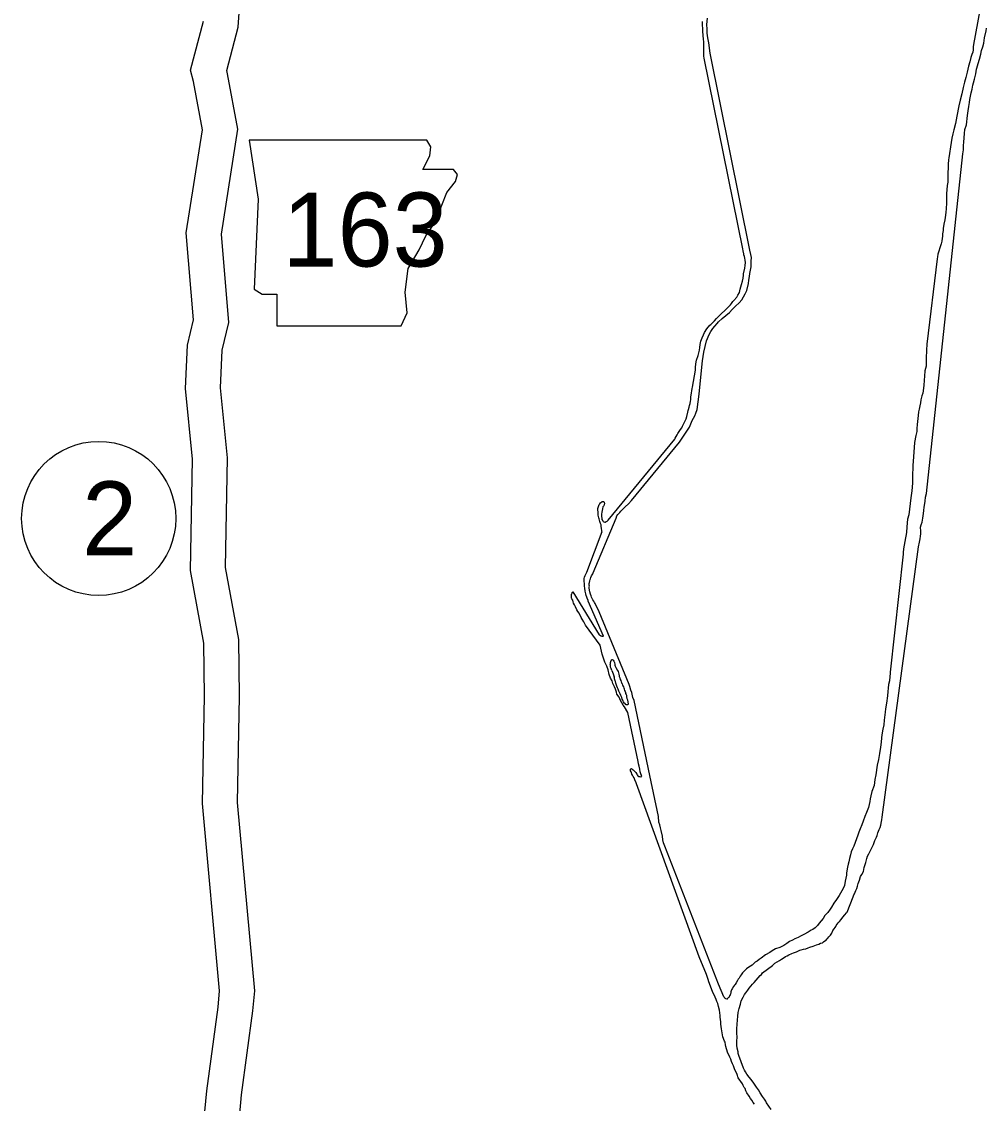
# Model space of a CAD drawing. Extents: x -939622 to -934222, y 1383701 to 1385301.
# Drawn here: x -935766.33 to -935741.54, y 1384463.54 to 1384491.33 of the extents above; entities that cross this region are included whole.
import ezdxf

# ---------------------------------------------------------------- set-up
doc = ezdxf.new("R2010")
doc.units = 0
for name, color, linetype in [('Level 10', 7, 'Continuous'), ('Level 21', 7, 'Continuous'), ('Level 27', 7, 'Continuous'), ('Level 9', 7, 'Continuous')]:
    doc.layers.add(name, color=color, linetype=linetype)

msp = doc.modelspace()

# ---------------------------------------------------------------- linework, layer by layer
at = {"layer": 'Level 10'}
for points in [[(-935760.722, 1384463.278), (-935760.676, 1384463.765), (-935760.386, 1384465.919), (-935760.34, 1384466.438), (-935760.78, 1384471.276), (-935760.728, 1384473.997), (-935760.744, 1384475.458), (-935761.09, 1384477.306), (-935761.041, 1384480.129), (-935761.219, 1384481.925), (-935761.171, 1384482.889), (-935761.004, 1384483.601), (-935761.193, 1384485.873), (-935760.77, 1384488.564), (-935761.035, 1384489.987), (-935761.059, 1384490.078), (-935760.763, 1384491.191), (-935760.672, 1384492.548)], [(-935761.621, 1384463.338), (-935761.57, 1384463.868), (-935761.281, 1384466.019), (-935761.243, 1384466.438), (-935761.681, 1384471.244), (-935761.628, 1384474.001), (-935761.643, 1384475.369), (-935761.991, 1384477.231), (-935761.941, 1384480.092), (-935762.121, 1384481.903), (-935762.066, 1384483.015), (-935761.912, 1384483.668), (-935762.098, 1384485.906), (-935761.683, 1384488.551), (-935761.915, 1384489.793), (-935761.989, 1384490.082), (-935761.655, 1384491.338)]]:
    msp.add_lwpolyline(points, dxfattribs=at)
at = {"layer": 'Level 21'}
msp.add_lwpolyline([(-935760.481, 1384488.288), (-935760.253, 1384486.765), (-935760.354, 1384484.456), (-935760.151, 1384484.329), (-935759.771, 1384484.329), (-935759.771, 1384483.517), (-935756.573, 1384483.517), (-935756.421, 1384483.847), (-935756.472, 1384484.38), (-935756.395, 1384484.989), (-935756.116, 1384485.471), (-935755.939, 1384485.826), (-935755.685, 1384486.207), (-935755.533, 1384486.613), (-935755.406, 1384486.943), (-935755.177, 1384487.222), (-935755.127, 1384487.4), (-935755.228, 1384487.527), (-935756.015, 1384487.527), (-935755.837, 1384487.882), (-935755.812, 1384488.11), (-935755.917, 1384488.286)], close=True, dxfattribs=at)
at = {"layer": 'Level 27'}
msp.add_circle((-935764.348, 1384478.568), 1.98, dxfattribs=at)
at = {"layer": 'Level 9'}
for points in [[(-935741.483, 1384492.839), (-935741.87, 1384490.739), (-935741.879, 1384490.681), (-935741.879, 1384490.606), (-935741.887, 1384490.542), (-935741.911, 1384490.481), (-935741.938, 1384490.41), (-935741.968, 1384490.3), (-935741.995, 1384490.187), (-935742.029, 1384490.029), (-935742.067, 1384489.898), (-935742.103, 1384489.772), (-935742.138, 1384489.638), (-935742.172, 1384489.477), (-935742.209, 1384489.312)], [(-935748.418, 1384466.603), (-935749.799, 1384470.151), (-935749.834, 1384470.236), (-935749.856, 1384470.316), (-935749.864, 1384470.409), (-935749.895, 1384470.549), (-935749.908, 1384470.621), (-935749.927, 1384470.698), (-935749.951, 1384470.769), (-935749.965, 1384470.913), (-935750.19, 1384471.97), (-935750.588, 1384473.889), (-935750.619, 1384473.969), (-935750.653, 1384474.099), (-935750.671, 1384474.156), (-935750.696, 1384474.251), (-935750.71, 1384474.28), (-935750.72, 1384474.304), (-935751.491, 1384476.167), (-935751.579, 1384476.364), (-935751.595, 1384476.384), (-935751.608, 1384476.408), (-935751.625, 1384476.44), (-935751.648, 1384476.481), (-935751.667, 1384476.51), (-935751.681, 1384476.543), (-935751.695, 1384476.581), (-935751.715, 1384476.625), (-935751.727, 1384476.679), (-935751.741, 1384476.78), (-935751.742, 1384476.801), (-935751.74, 1384476.826), (-935751.745, 1384476.858), (-935751.741, 1384476.898), (-935751.737, 1384476.925), (-935751.727, 1384476.965), (-935751.719, 1384477.001), (-935751.714, 1384477.02), (-935751.701, 1384477.053), (-935751.688, 1384477.09), (-935751.672, 1384477.121), (-935751.655, 1384477.146), (-935751.641, 1384477.171), (-935751.05, 1384478.574), (-935751.035, 1384478.635), (-935751.007, 1384478.67), (-935750.961, 1384478.72), (-935750.93, 1384478.758), (-935750.864, 1384478.821), (-935750.816, 1384478.869), (-935750.732, 1384478.943), (-935750.656, 1384479.028), (-935749.427, 1384480.524), (-935749.171, 1384480.914), (-935749.095, 1384481.08), (-935749.032, 1384481.201), (-935749.003, 1384481.271), (-935748.966, 1384481.37), (-935748.92, 1384481.763), (-935748.873, 1384482.193), (-935748.832, 1384482.62), (-935748.801, 1384482.835), (-935748.732, 1384483.128), (-935748.662, 1384483.291), (-935748.621, 1384483.371), (-935748.568, 1384483.449), (-935748.52, 1384483.506), (-935748.455, 1384483.579), (-935748.418, 1384483.62), (-935748.326, 1384483.7), (-935748.231, 1384483.777), (-935748.136, 1384483.86), (-935748.071, 1384483.933), (-935747.985, 1384484.018), (-935747.893, 1384484.107), (-935747.822, 1384484.18), (-935747.74, 1384484.335), (-935747.694, 1384484.425), (-935747.655, 1384484.604), (-935747.644, 1384484.686), (-935747.628, 1384484.78), (-935747.617, 1384484.856), (-935747.6, 1384484.944), (-935747.584, 1384485.032), (-935747.581, 1384485.108), (-935747.582, 1384485.18), (-935747.578, 1384485.268), (-935747.588, 1384485.345), (-935747.614, 1384485.458), (-935748.636, 1384490.521), (-935748.673, 1384490.787), (-935748.698, 1384490.913), (-935748.713, 1384491.035), (-935748.715, 1384491.138), (-935748.718, 1384491.258), (-935748.702, 1384491.415)], [(-935751.339, 1384478.475), (-935751.336, 1384478.475), (-935751.306, 1384478.486), (-935751.28, 1384478.502), (-935751.257, 1384478.527), (-935749.542, 1384480.605), (-935749.534, 1384480.633), (-935749.512, 1384480.67), (-935749.481, 1384480.714), (-935749.465, 1384480.748), (-935749.429, 1384480.804), (-935749.398, 1384480.851), (-935749.365, 1384480.898), (-935749.346, 1384480.938), (-935749.321, 1384480.987), (-935749.283, 1384481.058), (-935749.256, 1384481.126), (-935749.236, 1384481.19), (-935749.211, 1384481.297), (-935749.202, 1384481.342), (-935749.194, 1384481.364), (-935749.176, 1384481.428), (-935749.166, 1384481.471), (-935749.151, 1384481.52), (-935749.145, 1384481.58), (-935749.137, 1384481.614), (-935749.13, 1384481.695), (-935749.126, 1384481.735), (-935749.098, 1384481.908), (-935749.088, 1384481.938), (-935749.011, 1384482.376), (-935749.009, 1384482.442), (-935749.002, 1384482.542), (-935748.986, 1384482.636), (-935748.947, 1384482.756), (-935748.914, 1384482.887), (-935748.9, 1384482.96), (-935748.892, 1384483.032), (-935748.878, 1384483.12), (-935748.844, 1384483.209), (-935748.809, 1384483.287), (-935748.779, 1384483.345), (-935748.721, 1384483.439), (-935748.641, 1384483.533), (-935748.618, 1384483.549), (-935748.527, 1384483.647), (-935748.47, 1384483.704), (-935748.465, 1384483.714), (-935748.447, 1384483.73), (-935748.153, 1384484.013), (-935748.11, 1384484.054), (-935748.09, 1384484.085), (-935748.054, 1384484.138), (-935748.026, 1384484.17), (-935747.955, 1384484.252), (-935747.924, 1384484.301), (-935747.886, 1384484.37), (-935747.863, 1384484.455), (-935747.831, 1384484.58), (-935747.805, 1384484.663), (-935747.791, 1384484.736), (-935747.783, 1384484.817), (-935747.776, 1384484.854), (-935747.744, 1384485), (-935747.735, 1384485.064), (-935747.727, 1384485.139), (-935747.737, 1384485.205), (-935747.748, 1384485.253), (-935747.753, 1384485.295), (-935747.768, 1384485.342), (-935747.775, 1384485.369), (-935747.791, 1384485.44), (-935747.799, 1384485.491), (-935747.799, 1384485.494), (-935748.794, 1384490.387), (-935748.8, 1384490.441), (-935748.803, 1384490.504), (-935748.803, 1384490.573), (-935748.798, 1384490.706), (-935748.8, 1384490.808), (-935748.81, 1384490.88), (-935748.818, 1384490.976), (-935748.827, 1384491.087), (-935748.835, 1384491.306), (-935748.833, 1384491.33)], [(-935744.958, 1384468.848), (-935744.943, 1384468.897), (-935744.929, 1384468.928), (-935744.91, 1384468.968), (-935744.894, 1384469.008), (-935744.867, 1384469.067), (-935744.852, 1384469.122), (-935744.829, 1384469.189), (-935744.797, 1384469.278), (-935744.769, 1384469.37), (-935744.742, 1384469.425), (-935744.7, 1384469.5), (-935744.679, 1384469.603), (-935744.653, 1384469.68), (-935744.637, 1384469.732), (-935744.622, 1384469.796), (-935744.612, 1384469.833), (-935744.591, 1384469.894), (-935744.561, 1384469.953), (-935744.518, 1384470.042), (-935744.485, 1384470.104), (-935744.442, 1384470.194), (-935744.402, 1384470.292), (-935744.364, 1384470.381), (-935744.349, 1384470.424), (-935744.325, 1384470.495), (-935744.29, 1384470.578), (-935744.266, 1384470.633), (-935744.251, 1384470.694), (-935744.232, 1384470.785), (-935744.225, 1384470.825), (-935744.217, 1384470.895), (-935743.279, 1384477.843), (-935743.254, 1384477.956), (-935743.241, 1384478.044), (-935743.229, 1384478.114), (-935743.226, 1384478.174), (-935743.227, 1384478.244), (-935743.229, 1384478.34), (-935743.211, 1384478.407), (-935743.191, 1384478.471), (-935743.172, 1384478.572), (-935743.166, 1384478.632), (-935743.154, 1384478.699), (-935743.146, 1384478.775), (-935743.136, 1384478.862), (-935743.119, 1384478.954), (-935743.113, 1384479.011), (-935743.1, 1384479.114), (-935743.081, 1384479.208), (-935742.141, 1384487.931), (-935742.128, 1384488.034), (-935742.125, 1384488.148), (-935742.117, 1384488.233), (-935742.111, 1384488.342), (-935742.105, 1384488.454), (-935742.089, 1384488.557), (-935742.05, 1384488.676), (-935742.021, 1384488.922), (-935742.008, 1384489.034), (-935741.993, 1384489.152), (-935741.971, 1384489.252), (-935741.96, 1384489.331), (-935741.944, 1384489.416), (-935741.93, 1384489.504), (-935741.908, 1384489.596), (-935741.883, 1384489.693), (-935741.868, 1384489.76), (-935741.846, 1384489.852), (-935741.814, 1384489.992), (-935741.799, 1384490.044), (-935741.79, 1384490.105), (-935741.785, 1384490.135), (-935741.747, 1384490.254), (-935741.713, 1384490.361), (-935741.684, 1384490.495), (-935741.662, 1384490.59), (-935741.628, 1384490.685), (-935741.608, 1384490.779), (-935741.585, 1384490.913), (-935741.547, 1384491.096), (-935741.532, 1384491.157)], [(-935742.209, 1384489.312), (-935742.243, 1384489.169), (-935742.302, 1384488.904), (-935742.328, 1384488.716), (-935742.377, 1384488.554), (-935742.404, 1384488.444), (-935742.426, 1384488.335), (-935742.444, 1384488.225), (-935742.502, 1384487.828), (-935742.508, 1384487.78), (-935742.518, 1384487.671), (-935742.522, 1384487.631), (-935742.524, 1384487.559), (-935742.531, 1384487.462), (-935742.531, 1384487.396), (-935742.526, 1384487.3), (-935742.533, 1384487.209), (-935742.544, 1384487.121), (-935742.553, 1384487.012), (-935742.56, 1384486.913), (-935742.563, 1384486.786), (-935742.563, 1384486.672), (-935742.576, 1384486.524), (-935742.58, 1384486.433), (-935742.588, 1384486.354), (-935742.607, 1384486.239), (-935742.631, 1384486.123), (-935742.646, 1384486.014), (-935742.652, 1384485.963), (-935742.666, 1384485.875), (-935742.669, 1384485.808), (-935742.673, 1384485.769), (-935742.684, 1384485.693), (-935742.698, 1384485.623), (-935742.732, 1384485.519), (-935742.763, 1384485.433), (-935742.784, 1384485.36), (-935742.795, 1384485.287), (-935742.801, 1384485.235), (-935743.071, 1384483.048), (-935743.075, 1384482.894), (-935743.088, 1384482.683), (-935743.087, 1384482.55), (-935743.086, 1384482.478), (-935743.119, 1384482.356), (-935743.133, 1384482.223), (-935743.137, 1384482.12), (-935743.145, 1384481.981), (-935743.168, 1384481.79), (-935743.197, 1384481.714), (-935743.22, 1384481.619), (-935743.233, 1384481.534), (-935743.247, 1384481.461), (-935743.264, 1384481.373), (-935743.279, 1384481.306), (-935743.295, 1384481.212), (-935743.3, 1384481.136), (-935743.305, 1384481.055), (-935743.316, 1384480.979), (-935743.323, 1384480.879), (-935743.328, 1384480.804), (-935743.35, 1384480.7), (-935743.382, 1384480.515), (-935743.418, 1384480.034), (-935743.427, 1384479.934), (-935743.436, 1384479.627), (-935743.44, 1384479.473), (-935743.457, 1384479.28), (-935743.481, 1384479.101), (-935743.494, 1384478.952), (-935743.534, 1384478.664), (-935743.564, 1384478.554), (-935743.584, 1384478.355), (-935743.591, 1384478.207), (-935743.633, 1384477.973), (-935743.666, 1384477.787), (-935743.676, 1384477.697), (-935743.68, 1384477.648), (-935744.008, 1384474.618), (-935744.018, 1384474.473), (-935744.025, 1384474.43), (-935744.032, 1384474.394), (-935744.058, 1384474.299), (-935744.062, 1384474.211), (-935744.075, 1384474.12), (-935744.076, 1384474.015), (-935744.105, 1384473.821), (-935744.131, 1384473.681), (-935744.142, 1384473.596), (-935744.161, 1384473.39), (-935744.17, 1384473.263), (-935744.2, 1384473.154), (-935744.223, 1384473.008), (-935744.231, 1384472.932), (-935744.24, 1384472.826), (-935744.263, 1384472.69), (-935744.285, 1384472.529), (-935744.307, 1384472.377), (-935744.342, 1384472.228), (-935744.38, 1384471.982), (-935744.401, 1384471.864)], [(-935751.462, 1384475.313), (-935751.84, 1384475.83), (-935751.883, 1384475.915), (-935751.922, 1384475.979), (-935751.952, 1384476.026), (-935752.002, 1384476.132), (-935752.035, 1384476.181), (-935752.058, 1384476.219), (-935752.095, 1384476.299), (-935752.124, 1384476.351), (-935752.145, 1384476.395), (-935752.152, 1384476.428), (-935752.169, 1384476.466), (-935752.189, 1384476.501), (-935752.196, 1384476.519), (-935752.201, 1384476.555), (-935752.2, 1384476.591), (-935752.198, 1384476.618), (-935752.193, 1384476.637), (-935752.185, 1384476.649), (-935752.182, 1384476.655), (-935752.179, 1384476.665), (-935752.177, 1384476.668), (-935752.174, 1384476.674), (-935752.174, 1384476.677), (-935752.168, 1384476.68), (-935752.165, 1384476.68), (-935751.485, 1384475.577), (-935751.475, 1384475.572), (-935751.466, 1384475.569), (-935751.46, 1384475.563), (-935751.444, 1384475.555), (-935751.441, 1384475.555), (-935751.423, 1384475.547), (-935751.405, 1384475.545), (-935751.39, 1384475.543), (-935751.381, 1384475.543), (-935751.375, 1384475.541), (-935751.769, 1384476.442), (-935751.773, 1384476.46), (-935751.794, 1384476.519), (-935751.804, 1384476.548), (-935751.818, 1384476.587), (-935751.829, 1384476.628), (-935751.845, 1384476.7), (-935751.858, 1384476.777), (-935751.867, 1384476.828), (-935751.869, 1384476.873), (-935751.877, 1384476.972), (-935751.871, 1384477.027), (-935751.861, 1384477.063), (-935751.848, 1384477.103), (-935751.832, 1384477.14), (-935751.807, 1384477.192), (-935751.413, 1384478.233), (-935751.416, 1384478.233), (-935751.421, 1384478.266), (-935751.426, 1384478.299), (-935751.433, 1384478.38), (-935751.44, 1384478.401), (-935751.454, 1384478.436), (-935751.468, 1384478.489), (-935751.487, 1384478.561), (-935751.497, 1384478.587), (-935751.51, 1384478.65), (-935751.517, 1384478.68), (-935751.515, 1384478.749), (-935751.522, 1384478.767), (-935751.52, 1384478.797), (-935751.519, 1384478.827), (-935751.501, 1384478.9), (-935751.485, 1384478.928), (-935751.471, 1384478.947), (-935751.454, 1384478.972), (-935751.442, 1384478.979), (-935751.422, 1384478.995), (-935751.411, 1384479.001), (-935751.405, 1384479.002), (-935751.384, 1384479.006), (-935751.375, 1384479.006), (-935751.369, 1384479.006), (-935751.372, 1384479.006), (-935751.369, 1384479.003), (-935751.362, 1384478.986), (-935751.358, 1384478.977), (-935751.351, 1384478.959), (-935751.351, 1384478.944), (-935751.359, 1384478.923), (-935751.372, 1384478.895), (-935751.392, 1384478.867), (-935751.404, 1384478.818), (-935751.411, 1384478.775), (-935751.418, 1384478.733), (-935751.427, 1384478.681), (-935751.424, 1384478.621), (-935751.422, 1384478.579), (-935751.417, 1384478.537), (-935751.394, 1384478.508), (-935751.382, 1384478.494), (-935751.369, 1384478.485), (-935751.339, 1384478.475)], [(-935747.498, 1384463.524), (-935747.527, 1384463.568), (-935747.563, 1384463.63), (-935747.601, 1384463.673), (-935747.637, 1384463.728), (-935747.69, 1384463.816), (-935747.716, 1384463.863), (-935747.74, 1384463.922), (-935747.763, 1384463.953), (-935747.79, 1384464.006), (-935747.807, 1384464.045), (-935747.913, 1384464.199), (-935747.924, 1384464.225), (-935747.935, 1384464.264), (-935747.945, 1384464.287), (-935747.972, 1384464.343), (-935748.002, 1384464.402), (-935748.023, 1384464.458), (-935748.04, 1384464.505), (-935748.064, 1384464.561), (-935748.085, 1384464.623), (-935748.109, 1384464.676), (-935748.133, 1384464.729), (-935748.193, 1384464.859), (-935748.237, 1384465.004), (-935748.242, 1384465.052), (-935748.252, 1384465.118), (-935748.268, 1384465.144), (-935748.312, 1384465.25), (-935748.344, 1384465.459), (-935748.35, 1384465.516), (-935748.359, 1384465.576), (-935748.365, 1384465.636), (-935748.374, 1384465.702), (-935748.375, 1384465.762), (-935748.377, 1384465.804), (-935748.398, 1384465.935), (-935748.419, 1384466.036), (-935748.443, 1384466.107), (-935748.467, 1384466.163), (-935748.485, 1384466.214), (-935748.506, 1384466.27), (-935748.579, 1384466.42), (-935748.67, 1384466.662), (-935748.688, 1384466.727), (-935748.73, 1384466.851), (-935748.916, 1384467.309), (-935750.529, 1384471.748), (-935750.54, 1384471.775), (-935750.568, 1384471.852), (-935750.588, 1384471.902), (-935750.614, 1384471.943), (-935750.634, 1384471.975), (-935750.648, 1384472.004), (-935750.658, 1384472.04), (-935750.668, 1384472.06), (-935750.682, 1384472.084), (-935750.684, 1384472.126), (-935750.678, 1384472.129), (-935750.672, 1384472.135), (-935750.661, 1384472.142), (-935750.648, 1384472.133), (-935750.642, 1384472.131), (-935750.617, 1384472.111), (-935750.598, 1384472.091), (-935750.566, 1384472.059), (-935750.55, 1384472.042), (-935750.518, 1384471.999), (-935750.508, 1384471.981), (-935750.492, 1384471.961), (-935750.47, 1384471.944), (-935750.452, 1384471.939), (-935750.44, 1384471.936), (-935750.416, 1384471.935), (-935750.395, 1384471.936), (-935750.424, 1384472.031), (-935750.431, 1384472.06), (-935750.444, 1384472.132), (-935750.463, 1384472.203), (-935750.478, 1384472.269), (-935750.487, 1384472.325), (-935750.752, 1384473.585), (-935750.841, 1384473.728), (-935750.873, 1384473.769), (-935750.906, 1384473.833), (-935750.936, 1384473.895), (-935750.977, 1384473.977), (-935751.032, 1384474.056), (-935751.043, 1384474.106), (-935751.068, 1384474.18), (-935751.092, 1384474.242), (-935751.136, 1384474.333), (-935751.157, 1384474.393), (-935751.197, 1384474.466), (-935751.232, 1384474.563), (-935751.258, 1384474.676), (-935751.294, 1384474.777), (-935751.341, 1384474.88), (-935751.368, 1384474.951), (-935751.408, 1384475.078), (-935751.462, 1384475.313)], [(-935751.159, 1384474.665), (-935751.176, 1384474.711), (-935751.193, 1384474.746), (-935751.201, 1384474.788), (-935751.202, 1384474.806), (-935751.201, 1384474.836), (-935751.196, 1384474.869), (-935751.192, 1384474.897), (-935751.192, 1384474.903), (-935751.184, 1384474.915), (-935751.173, 1384474.937), (-935751.167, 1384474.94), (-935751.164, 1384474.94), (-935751.161, 1384474.943), (-935751.152, 1384474.941), (-935751.14, 1384474.938), (-935751.127, 1384474.924), (-935751.111, 1384474.904), (-935751.094, 1384474.866), (-935751.094, 1384474.86), (-935751.086, 1384474.824), (-935751.082, 1384474.797), (-935751.074, 1384474.776), (-935751.068, 1384474.759), (-935751.064, 1384474.741)], [(-935751.064, 1384474.741), (-935751.017, 1384474.659)], [(-935751.159, 1384474.665), (-935751.132, 1384474.579), (-935751.106, 1384474.504)], [(-935751.017, 1384474.659), (-935751.004, 1384474.635), (-935750.994, 1384474.603), (-935750.983, 1384474.57), (-935750.978, 1384474.528), (-935750.971, 1384474.505), (-935750.957, 1384474.475), (-935750.949, 1384474.433), (-935750.932, 1384474.404), (-935750.922, 1384474.372), (-935750.915, 1384474.354), (-935750.905, 1384474.333), (-935750.898, 1384474.316), (-935750.89, 1384474.289), (-935750.88, 1384474.268), (-935750.864, 1384474.239), (-935750.857, 1384474.212), (-935750.85, 1384474.201), (-935750.846, 1384474.186), (-935750.833, 1384474.153), (-935750.822, 1384474.121), (-935750.811, 1384474.094), (-935750.808, 1384474.076), (-935750.797, 1384474.047), (-935750.787, 1384474.029), (-935750.784, 1384474.017), (-935750.782, 1384473.981), (-935750.781, 1384473.963), (-935750.774, 1384473.946), (-935750.767, 1384473.925), (-935750.763, 1384473.907), (-935750.759, 1384473.895), (-935750.755, 1384473.874), (-935750.748, 1384473.86), (-935750.748, 1384473.845), (-935750.746, 1384473.821), (-935750.745, 1384473.788), (-935750.748, 1384473.787), (-935750.756, 1384473.781), (-935750.765, 1384473.78), (-935750.777, 1384473.78), (-935750.786, 1384473.779), (-935750.796, 1384473.785), (-935750.808, 1384473.79), (-935750.821, 1384473.814), (-935750.834, 1384473.822), (-935750.833, 1384473.819), (-935750.859, 1384473.854), (-935750.869, 1384473.871), (-935750.883, 1384473.901), (-935750.896, 1384473.93), (-935750.904, 1384473.969), (-935750.928, 1384474.019), (-935750.945, 1384474.063), (-935750.981, 1384474.128), (-935751.002, 1384474.184), (-935751.019, 1384474.216), (-935751.036, 1384474.26), (-935751.053, 1384474.308), (-935751.064, 1384474.334), (-935751.069, 1384474.376), (-935751.073, 1384474.4), (-935751.091, 1384474.447), (-935751.095, 1384474.471), (-935751.106, 1384474.504)], [(-935744.401, 1384471.864), (-935744.426, 1384471.706), (-935744.478, 1384471.556), (-935744.506, 1384471.44), (-935744.523, 1384471.367), (-935744.537, 1384471.3), (-935744.571, 1384471.141), (-935744.619, 1384471.012), (-935744.662, 1384470.911), (-935744.703, 1384470.791), (-935744.741, 1384470.699), (-935744.781, 1384470.598), (-935744.818, 1384470.508), (-935744.844, 1384470.435), (-935744.941, 1384470.153), (-935744.976, 1384470.085), (-935745.011, 1384470.005), (-935745.034, 1384469.925), (-935745.056, 1384469.831), (-935745.073, 1384469.752), (-935745.088, 1384469.691), (-935745.108, 1384469.608), (-935745.131, 1384469.466), (-935745.137, 1384469.408), (-935745.148, 1384469.332), (-935745.165, 1384469.25), (-935745.186, 1384469.144), (-935745.221, 1384469.064), (-935745.323, 1384468.887), (-935745.387, 1384468.778), (-935745.457, 1384468.687), (-935745.521, 1384468.588), (-935745.554, 1384468.535), (-935745.616, 1384468.447), (-935745.69, 1384468.368), (-935745.731, 1384468.297), (-935745.836, 1384468.171), (-935745.878, 1384468.115), (-935745.904, 1384468.089), (-935745.938, 1384468.054), (-935746.002, 1384468.012), (-935746.037, 1384467.989), (-935746.118, 1384467.943), (-935746.229, 1384467.883), (-935746.311, 1384467.84), (-935746.372, 1384467.806), (-935746.458, 1384467.772), (-935746.522, 1384467.738), (-935746.601, 1384467.698), (-935746.665, 1384467.653), (-935746.743, 1384467.601), (-935746.848, 1384467.55), (-935746.958, 1384467.511), (-935747.042, 1384467.465), (-935747.106, 1384467.423), (-935747.211, 1384467.36), (-935747.327, 1384467.276), (-935747.376, 1384467.24), (-935747.425, 1384467.195), (-935747.477, 1384467.169), (-935747.523, 1384467.13), (-935747.561, 1384467.098), (-935747.645, 1384467.046), (-935747.703, 1384467.004), (-935747.766, 1384466.943), (-935747.805, 1384466.896), (-935747.842, 1384466.846), (-935747.867, 1384466.808), (-935747.895, 1384466.762), (-935747.917, 1384466.731), (-935747.936, 1384466.696), (-935747.969, 1384466.644), (-935747.997, 1384466.597), (-935748.014, 1384466.578), (-935748.034, 1384466.55), (-935748.069, 1384466.485), (-935748.086, 1384466.457), (-935748.102, 1384466.411), (-935748.109, 1384466.378), (-935748.114, 1384466.356), (-935748.122, 1384466.332), (-935748.132, 1384466.31), (-935748.144, 1384466.294), (-935748.149, 1384466.282), (-935748.16, 1384466.263), (-935748.174, 1384466.251), (-935748.195, 1384466.232), (-935748.194, 1384466.229), (-935748.215, 1384466.225), (-935748.252, 1384466.238), (-935748.259, 1384466.252), (-935748.259, 1384466.258), (-935748.268, 1384466.264), (-935748.277, 1384466.27), (-935748.278, 1384466.276), (-935748.281, 1384466.281), (-935748.418, 1384466.603)], [(-935747.071, 1384463.387), (-935747.185, 1384463.562), (-935747.205, 1384463.603), (-935747.243, 1384463.649), (-935747.292, 1384463.722), (-935747.348, 1384463.818), (-935747.396, 1384463.888), (-935747.448, 1384463.958), (-935747.514, 1384464.066), (-935747.584, 1384464.155), (-935747.632, 1384464.219), (-935747.69, 1384464.294), (-935747.726, 1384464.356), (-935747.753, 1384464.397), (-935747.776, 1384464.447), (-935747.898, 1384464.775), (-935747.913, 1384464.828), (-935747.917, 1384464.864), (-935747.94, 1384464.959), (-935747.947, 1384465.037), (-935747.949, 1384465.13), (-935747.946, 1384465.251), (-935747.948, 1384465.338), (-935747.954, 1384465.458), (-935747.942, 1384465.576), (-935747.932, 1384465.679), (-935747.926, 1384465.788), (-935747.918, 1384465.878), (-935747.893, 1384465.979), (-935747.857, 1384466.095), (-935747.838, 1384466.178), (-935747.792, 1384466.276), (-935747.753, 1384466.339), (-935747.719, 1384466.385), (-935747.666, 1384466.451), (-935747.638, 1384466.501), (-935747.593, 1384466.555), (-935747.545, 1384466.608), (-935747.505, 1384466.652), (-935747.454, 1384466.709), (-935747.406, 1384466.766), (-935747.352, 1384466.826), (-935747.32, 1384466.855), (-935747.289, 1384466.895), (-935747.032, 1384467.089), (-935747.006, 1384467.114), (-935746.972, 1384467.146), (-935746.852, 1384467.213), (-935746.806, 1384467.248), (-935746.762, 1384467.272), (-935746.701, 1384467.317), (-935746.654, 1384467.337), (-935746.611, 1384467.358), (-935746.537, 1384467.394), (-935746.496, 1384467.409), (-935746.419, 1384467.434), (-935746.384, 1384467.453), (-935746.335, 1384467.477), (-935746.299, 1384467.491), (-935746.24, 1384467.503), (-935746.18, 1384467.512), (-935746.119, 1384467.539), (-935746.071, 1384467.554), (-935745.992, 1384467.579), (-935745.945, 1384467.599), (-935745.901, 1384467.617), (-935745.841, 1384467.635), (-935745.797, 1384467.655), (-935745.753, 1384467.672), (-935745.721, 1384467.692), (-935745.686, 1384467.715), (-935745.663, 1384467.731), (-935745.626, 1384467.772), (-935745.609, 1384467.791), (-935745.584, 1384467.82), (-935745.547, 1384467.861), (-935745.508, 1384467.914), (-935745.481, 1384467.982), (-935745.453, 1384468.028), (-935745.425, 1384468.063), (-935745.411, 1384468.087), (-935745.401, 1384468.109), (-935745.347, 1384468.181), (-935745.316, 1384468.216), (-935745.273, 1384468.263), (-935745.226, 1384468.329), (-935745.174, 1384468.383), (-935745.135, 1384468.439), (-935745.118, 1384468.458), (-935744.958, 1384468.848)]]:
    msp.add_lwpolyline(points, dxfattribs=at)

# ---------------------------------------------------------------- texts
at = {"layer": 'Level 21'}
msp.add_text('163', height=1.9008, dxfattribs=at).set_placement((-935759.622, 1384485.039))
at = {"layer": 'Level 27'}
msp.add_text('2', height=1.901, dxfattribs=at).set_placement((-935764.773, 1384477.618))

doc.saveas('drawing.dxf')
